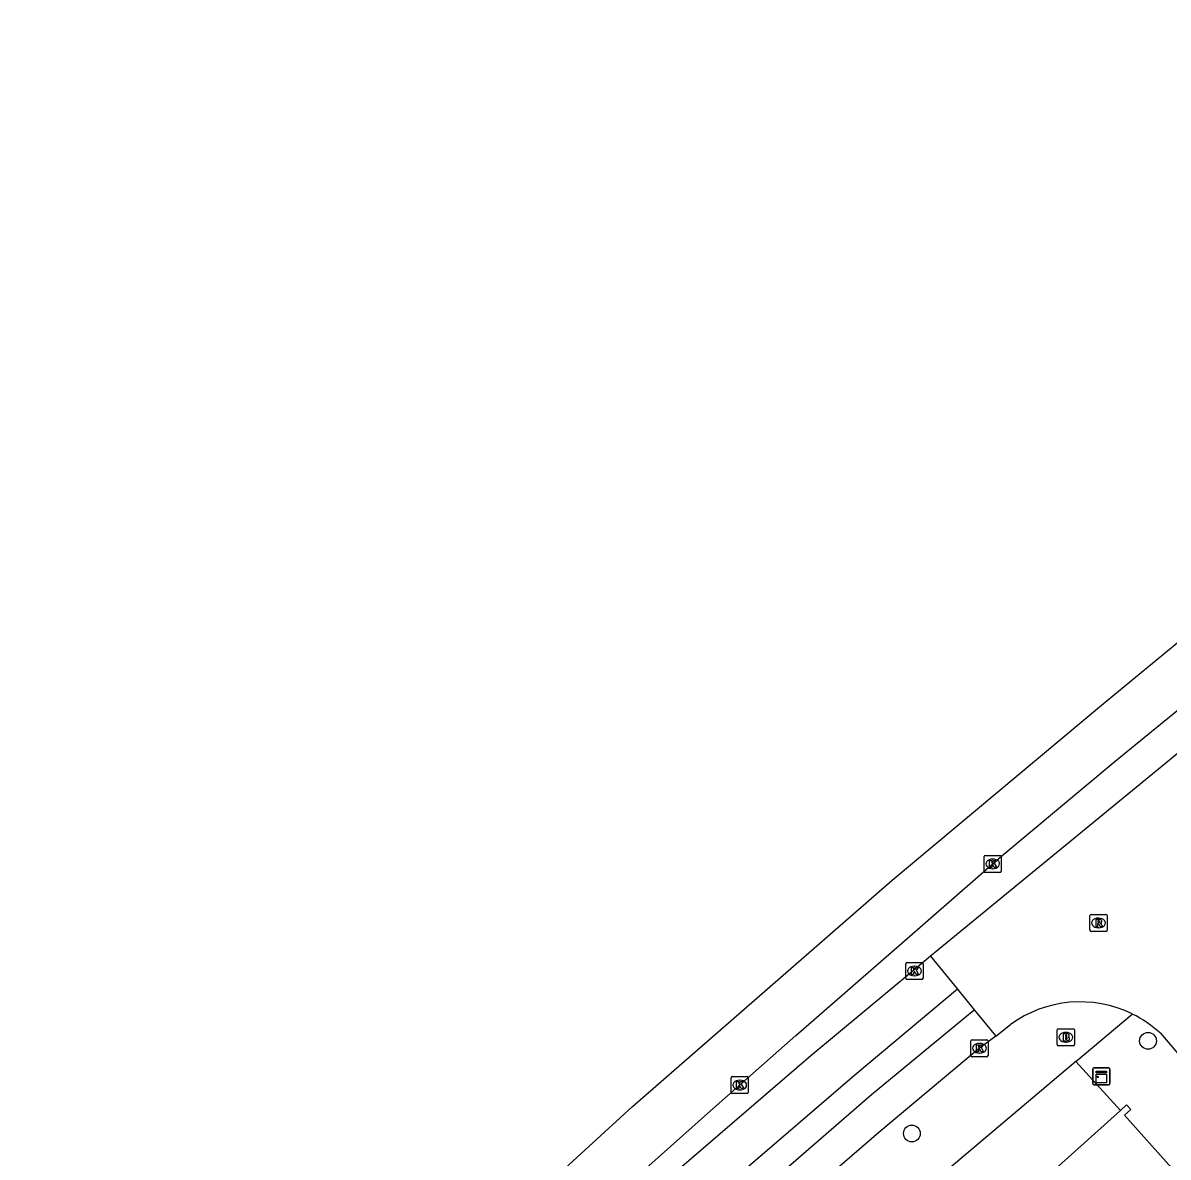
# Model space of a CAD drawing. Extents: x 162532 to 163264, y 381233 to 382042.
# Drawn here: x 162536.5 to 162603.4, y 381858.1 to 381924.3 of the extents above; entities that cross this region are included whole.
import ezdxf

# ---------------------------------------------------------------- set-up
doc = ezdxf.new("R2010")
doc.units = 0
for name, color, linetype in [('IMGEO_Boom', 7, 'Continuous'), ('IMGEO_Brandkraan', 7, 'Continuous'), ('IMGEO_Fietspad_gesloten', 7, 'Continuous'), ('IMGEO_Kast', 7, 'Continuous'), ('IMGEO_Kolk', 7, 'Continuous'), ('IMGEO_Pand', 7, 'Continuous'), ('IMGEO_Rijbaan_lokaal_open', 7, 'Continuous'), ('IMGEO_Rijbaan_regionaal_gesloten', 7, 'Continuous'), ('IMGEO_Rioolput', 7, 'Continuous'), ('IMGEO_Voetpad_open', 7, 'Continuous')]:
    doc.layers.add(name, color=color, linetype=linetype)

msp = doc.modelspace()

# ---------------------------------------------------------------- linework, layer by layer
at = {"layer": 'IMGEO_Boom'}
for centre in [(162602.194, 381864.883), (162588.407, 381859.474)]:
    msp.add_circle(centre, 0.489, dxfattribs=at)
at = {"layer": 'IMGEO_Brandkraan'}
for p, q in [((162596.894, 381864.666), (162596.894, 381865.518)), ((162596.969, 381865.592), (162597.821, 381865.592)), ((162597.382, 381865.372), (162597.407, 381865.372)), ((162597.895, 381865.518), (162597.895, 381864.666)), ((162597.821, 381864.592), (162596.969, 381864.592)), ((162597.405, 381864.812), (162597.38, 381864.812))]:
    msp.add_line(p, q, dxfattribs=at)
for points in [[(162596.894, 381864.666), (162596.894, 381865.518)], [(162596.969, 381865.592), (162597.821, 381865.592)], [(162597.242, 381865.292), (162597.242, 381864.892), (162597.455, 381864.892)], [(162597.473, 381865.292), (162597.242, 381865.292)], [(162597.421, 381865.211), (162597.367, 381865.211), (162597.367, 381865.135)], [(162597.895, 381865.518), (162597.895, 381864.666)], [(162597.821, 381864.592), (162596.969, 381864.592)], [(162597.367, 381865.135), (162597.42, 381865.135)], [(162597.429, 381865.059), (162597.367, 381865.059), (162597.367, 381864.978)], [(162597.367, 381864.978), (162597.429, 381864.978)]]:
    msp.add_lwpolyline(points, dxfattribs=at)
for centre, radius, start, end in [((162596.971, 381865.516), 0.0765, 91.55205, 178.44795), ((162596.971, 381865.516), 0.0765, 91.55205, 178.44795), ((162597.422, 381865.173), 0.0379, 267.82845, 90.93552), ((162597.477, 381865.147), 0.145, 59.4692, 91.53667), ((162597.502, 381865.194), 0.0922, 285.51372, 58.15012), ((162597.819, 381865.516), 0.0765, 1.55205, 88.44795), ((162597.819, 381865.516), 0.0765, 1.55205, 88.44795), ((162596.971, 381864.668), 0.0765, 181.55205, 268.44795), ((162596.971, 381864.668), 0.0765, 181.55205, 268.44795), ((162597.43, 381865.018), 0.0404, 269.87594, 90.50774), ((162597.461, 381865.143), 0.251, 268.66757, 293.53466), ((162597.507, 381865.002), 0.105, 301.31148, 78.98903), ((162597.819, 381864.668), 0.0765, 271.55205, 358.44795), ((162597.819, 381864.668), 0.0765, 271.55205, 358.44795)]:
    msp.add_arc(centre, radius, start, end, dxfattribs=at)
for centre, major_axis, ratio, start_param, end_param in [((162597.381, 381865.092), (-0.387, 0.002), 0.722429, 4.712389, 7.853982), ((162597.406, 381865.092), (-0.39, 0.002), 0.717154, 1.570796, 4.712389)]:
    msp.add_ellipse(centre, major_axis=major_axis, ratio=ratio, start_param=start_param, end_param=end_param, dxfattribs=at)
at = {"layer": 'IMGEO_Fietspad_gesloten'}
msp.add_lwpolyline([(162558.429, 381837.287), (162561.681, 381840.461), (162566.047, 381844.39), (162586.056, 381861.754), (162592.049, 381866.695)], dxfattribs=at)
at = {"layer": 'IMGEO_Kast'}
for p, q in [((162598.968, 381862.39), (162598.968, 381863.231)), ((162598.968, 381863.231), (162598.968, 381862.39)), ((162599.043, 381863.315), (162599.884, 381863.315)), ((162599.884, 381863.315), (162599.043, 381863.315)), ((162599.968, 381863.24), (162599.968, 381862.399)), ((162599.968, 381862.399), (162599.968, 381863.24)), ((162599.893, 381862.315), (162599.052, 381862.315)), ((162599.052, 381862.315), (162599.893, 381862.315))]:
    msp.add_line(p, q, dxfattribs=at)
for points in [[(162599.163, 381863.105), (162599.763, 381863.105), (162599.763, 381863.02), (162599.163, 381863.02), (162599.163, 381863.105)], [(162599.163, 381862.93), (162599.763, 381862.93), (162599.763, 381862.441), (162599.163, 381862.441), (162599.163, 381862.93)]]:
    msp.add_lwpolyline(points, dxfattribs=at)
msp.add_circle((162599.247, 381862.779), 0.0377, dxfattribs=at)
for centre, start, end in [((162599.046, 381863.237), 92.4484, 184.28452), ((162599.046, 381863.237), 92.4484, 184.28452), ((162599.89, 381863.237), 2.4484, 94.28452), ((162599.89, 381863.237), 2.4484, 94.28452), ((162599.046, 381862.393), 182.4484, 274.28452), ((162599.046, 381862.393), 182.4484, 274.28452), ((162599.89, 381862.393), 272.4484, 4.28452), ((162599.89, 381862.393), 272.4484, 4.28452)]:
    msp.add_arc(centre, 0.0779, start, end, dxfattribs=at)
at = {"layer": 'IMGEO_Kolk'}
for p, q in [((162592.624, 381874.783), (162592.624, 381875.635)), ((162592.699, 381875.709), (162593.551, 381875.709)), ((162593.112, 381875.489), (162593.137, 381875.489)), ((162593.625, 381875.635), (162593.625, 381874.783)), ((162593.551, 381874.709), (162592.699, 381874.709)), ((162593.135, 381874.929), (162593.11, 381874.929)), ((162588.057, 381868.534), (162588.057, 381869.386)), ((162588.132, 381869.46), (162588.984, 381869.46)), ((162588.545, 381869.24), (162588.57, 381869.24)), ((162589.058, 381869.386), (162589.058, 381868.534)), ((162588.568, 381868.68), (162588.543, 381868.68)), ((162588.984, 381868.46), (162588.132, 381868.46)), ((162591.852, 381864.025), (162591.852, 381864.877)), ((162591.927, 381864.951), (162592.779, 381864.951)), ((162592.34, 381864.731), (162592.365, 381864.731)), ((162592.853, 381864.877), (162592.853, 381864.025)), ((162592.779, 381863.951), (162591.927, 381863.951)), ((162592.363, 381864.171), (162592.338, 381864.171)), ((162577.855, 381861.876), (162577.855, 381862.728)), ((162577.93, 381862.802), (162578.782, 381862.802)), ((162578.343, 381862.582), (162578.368, 381862.582)), ((162578.856, 381862.728), (162578.856, 381861.876)), ((162578.366, 381862.022), (162578.341, 381862.022)), ((162578.782, 381861.802), (162577.93, 381861.802))]:
    msp.add_line(p, q, dxfattribs=at)
for points in [[(162592.624, 381874.783), (162592.624, 381875.635)], [(162592.699, 381875.709), (162593.551, 381875.709)], [(162592.945, 381875.409), (162593.068, 381875.409), (162593.068, 381875.258), (162593.198, 381875.409), (162593.362, 381875.409), (162593.216, 381875.258), (162593.369, 381875.009), (162593.217, 381875.009), (162593.132, 381875.173), (162593.068, 381875.106), (162593.068, 381875.009), (162592.945, 381875.009), (162592.945, 381875.409)], [(162593.625, 381875.635), (162593.625, 381874.783)], [(162593.551, 381874.709), (162592.699, 381874.709)], [(162588.057, 381868.534), (162588.057, 381869.386)], [(162588.132, 381869.46), (162588.984, 381869.46)], [(162589.058, 381869.386), (162589.058, 381868.534)], [(162588.378, 381869.16), (162588.501, 381869.16), (162588.501, 381869.009), (162588.631, 381869.16), (162588.795, 381869.16), (162588.649, 381869.009), (162588.802, 381868.76), (162588.65, 381868.76), (162588.565, 381868.924), (162588.501, 381868.857), (162588.501, 381868.76), (162588.378, 381868.76), (162588.378, 381869.16)], [(162588.984, 381868.46), (162588.132, 381868.46)], [(162591.852, 381864.025), (162591.852, 381864.877)], [(162591.927, 381864.951), (162592.779, 381864.951)], [(162592.173, 381864.651), (162592.296, 381864.651), (162592.296, 381864.5), (162592.426, 381864.651), (162592.59, 381864.651), (162592.444, 381864.5), (162592.597, 381864.251), (162592.445, 381864.251), (162592.36, 381864.415), (162592.296, 381864.348), (162592.296, 381864.251), (162592.173, 381864.251), (162592.173, 381864.651)], [(162592.853, 381864.877), (162592.853, 381864.025)], [(162592.779, 381863.951), (162591.927, 381863.951)], [(162577.855, 381861.876), (162577.855, 381862.728)], [(162577.93, 381862.802), (162578.782, 381862.802)], [(162578.856, 381862.728), (162578.856, 381861.876)], [(162578.176, 381862.502), (162578.299, 381862.502), (162578.299, 381862.351), (162578.429, 381862.502), (162578.593, 381862.502), (162578.447, 381862.351), (162578.6, 381862.102), (162578.448, 381862.102), (162578.363, 381862.266), (162578.299, 381862.199), (162578.299, 381862.102), (162578.176, 381862.102), (162578.176, 381862.502)], [(162578.782, 381861.802), (162577.93, 381861.802)]]:
    msp.add_lwpolyline(points, dxfattribs=at)
for centre, start, end in [((162592.701, 381875.633), 91.55205, 178.44795), ((162592.701, 381875.633), 91.55205, 178.44795), ((162593.549, 381875.633), 1.55205, 88.44795), ((162593.549, 381875.633), 1.55205, 88.44795), ((162592.701, 381874.785), 181.55205, 268.44795), ((162592.701, 381874.785), 181.55205, 268.44795), ((162593.549, 381874.785), 271.55205, 358.44795), ((162593.549, 381874.785), 271.55205, 358.44795), ((162588.134, 381869.384), 91.55205, 178.44795), ((162588.134, 381869.384), 91.55205, 178.44795), ((162588.982, 381869.384), 1.55205, 88.44795), ((162588.982, 381869.384), 1.55205, 88.44795), ((162588.134, 381868.536), 181.55205, 268.44795), ((162588.134, 381868.536), 181.55205, 268.44795), ((162588.982, 381868.536), 271.55205, 358.44795), ((162588.982, 381868.536), 271.55205, 358.44795), ((162591.929, 381864.875), 91.55205, 178.44795), ((162591.929, 381864.875), 91.55205, 178.44795), ((162592.777, 381864.875), 1.55205, 88.44795), ((162592.777, 381864.875), 1.55205, 88.44795), ((162591.929, 381864.027), 181.55205, 268.44795), ((162591.929, 381864.027), 181.55205, 268.44795), ((162592.777, 381864.027), 271.55205, 358.44795), ((162592.777, 381864.027), 271.55205, 358.44795), ((162577.932, 381862.726), 91.55205, 178.44795), ((162577.932, 381862.726), 91.55205, 178.44795), ((162578.78, 381862.726), 1.55205, 88.44795), ((162578.78, 381862.726), 1.55205, 88.44795), ((162577.932, 381861.878), 181.55205, 268.44795), ((162577.932, 381861.878), 181.55205, 268.44795), ((162578.78, 381861.878), 271.55205, 358.44795), ((162578.78, 381861.878), 271.55205, 358.44795)]:
    msp.add_arc(centre, 0.0765, start, end, dxfattribs=at)
for centre, major_axis, ratio, start_param, end_param in [((162593.111, 381875.209), (-0.387, 0.002), 0.722429, 4.712389, 7.853982), ((162593.136, 381875.209), (-0.39, 0.002), 0.717154, 1.570796, 4.712389), ((162588.544, 381868.96), (-0.387, 0.002), 0.722429, 4.712389, 7.853982), ((162588.569, 381868.96), (-0.39, 0.002), 0.717154, 1.570796, 4.712389), ((162592.339, 381864.451), (-0.387, 0.002), 0.722429, 4.712389, 7.853982), ((162592.364, 381864.451), (-0.39, 0.002), 0.717154, 1.570796, 4.712389), ((162578.342, 381862.302), (-0.387, 0.002), 0.722429, 4.712389, 7.853982), ((162578.367, 381862.302), (-0.39, 0.002), 0.717154, 1.570796, 4.712389)]:
    msp.add_ellipse(centre, major_axis=major_axis, ratio=ratio, start_param=start_param, end_param=end_param, dxfattribs=at)
at = {"layer": 'IMGEO_Pand'}
for points in [[(162596.004, 381856.717), (162600.585, 381860.822)], [(162600.585, 381860.822), (162600.945, 381861.145), (162601.189, 381860.873), (162600.816, 381860.539), (162606.001, 381854.753), (162606.34, 381855.058), (162606.607, 381854.76), (162606.311, 381854.495)]]:
    msp.add_lwpolyline(points, dxfattribs=at)
at = {"layer": 'IMGEO_Rijbaan_lokaal_open'}
for points in [[(162603.985, 381881.713), (162589.487, 381869.827)], [(162589.487, 381869.827), (162588.508, 381868.991), (162582.504, 381864.006), (162573.602, 381856.338), (162562.824, 381846.988)], [(162589.487, 381869.827), (162591.078, 381867.896)], [(162591.078, 381867.896), (162585.082, 381862.888), (162568.19, 381848.358)], [(162591.078, 381867.896), (162592.049, 381866.695)], [(162592.049, 381866.695), (162593.31, 381865.148)], [(162593.31, 381865.148), (162594.158, 381865.831)], [(162602.913, 381865.326), (162604.154, 381863.897)]]:
    msp.add_lwpolyline(points, dxfattribs=at)
for centre, radius, start, end in [((162598.228, 381860.251), 6.907, 63.84038, 126.10397), ((162598.225, 381860.245), 6.913, 47.30725, 63.84194)]:
    msp.add_arc(centre, radius, start, end, dxfattribs=at)
at = {"layer": 'IMGEO_Rijbaan_regionaal_gesloten'}
for points in [[(162536.507, 381827.181), (162540.157, 381830.785), (162552.383, 381842.71), (162567.001, 381856.379), (162572.096, 381861.048), (162587.252, 381874.266), (162599.477, 381884.467), (162624.285, 381904.911), (162662.123, 381935.842), (162667.509, 381940.274), (162683.823, 381953.589), (162710.356, 381975.317), (162716.011, 381979.972), (162720.796, 381983.875), (162725.296, 381987.518), (162732.266, 381992.774), (162738.678, 381997.54), (162745.062, 382002.248), (162751.538, 382007.048), (162758.019, 382011.857), (162764.398, 382016.604), (162770.791, 382021.331), (162777.282, 382026.141), (162780.539, 382028.529)], [(162562.147, 381847.417), (162563.048, 381848.267), (162568.79, 381853.73), (162570.541, 381855.349), (162576.654, 381860.802), (162581.631, 381865.192), (162587.814, 381870.584), (162593.659, 381875.675), (162600.282, 381881.209), (162616.901, 381894.769), (162628.275, 381903.978), (162646.842, 381919.202), (162662.907, 381932.358), (162665.643, 381934.608), (162671.529, 381939.448), (162680.739, 381946.928), (162688.64, 381953.42), (162696.581, 381959.932), (162705.643, 381967.393), (162712.504, 381972.937), (162718.866, 381978.131), (162722.177, 381980.799), (162726.008, 381983.557)]]:
    msp.add_lwpolyline(points, dxfattribs=at)
at = {"layer": 'IMGEO_Rioolput'}
for p, q in [((162598.803, 381871.338), (162598.803, 381872.19)), ((162598.878, 381872.264), (162599.73, 381872.264)), ((162599.291, 381872.044), (162599.316, 381872.044)), ((162599.804, 381872.19), (162599.804, 381871.338)), ((162599.73, 381871.264), (162598.878, 381871.264)), ((162599.314, 381871.484), (162599.289, 381871.484))]:
    msp.add_line(p, q, dxfattribs=at)
for points in [[(162598.803, 381871.338), (162598.803, 381872.19)], [(162598.878, 381872.264), (162599.73, 381872.264)], [(162599.392, 381871.962), (162599.14, 381871.964), (162599.14, 381871.564)], [(162599.804, 381872.19), (162599.804, 381871.338)], [(162599.73, 381871.264), (162598.878, 381871.264)], [(162599.14, 381871.564), (162599.264, 381871.564), (162599.264, 381871.726), (162599.275, 381871.726)], [(162599.318, 381871.883), (162599.264, 381871.883), (162599.264, 381871.802)], [(162599.264, 381871.802), (162599.316, 381871.802)], [(162599.322, 381871.697), (162599.393, 381871.564), (162599.533, 381871.564), (162599.468, 381871.69)]]:
    msp.add_lwpolyline(points, dxfattribs=at)
for centre, radius, start, end in [((162598.88, 381872.188), 0.0765, 91.55205, 178.44795), ((162598.88, 381872.188), 0.0765, 91.55205, 178.44795), ((162599.391, 381871.852), 0.109, 350.36119, 89.41601), ((162599.728, 381872.188), 0.0765, 1.55205, 88.44795), ((162599.728, 381872.188), 0.0765, 1.55205, 88.44795), ((162598.88, 381871.34), 0.0765, 181.55205, 268.44795), ((162598.88, 381871.34), 0.0765, 181.55205, 268.44795), ((162599.274, 381871.673), 0.0533, 26.02933, 88.69889), ((162599.3, 381871.991), 0.19, 274.7715, 282.96867), ((162599.324, 381871.787), 0.0964, 77.00612, 93.18647), ((162599.338, 381871.844), 0.0378, 276.66336, 79.67722), ((162599.389, 381871.852), 0.112, 277.58423, 350.98172), ((162599.373, 381871.637), 0.108, 29.51342, 73.79051), ((162599.728, 381871.34), 0.0765, 271.55205, 358.44795), ((162599.728, 381871.34), 0.0765, 271.55205, 358.44795)]:
    msp.add_arc(centre, radius, start, end, dxfattribs=at)
for centre, major_axis, ratio, start_param, end_param in [((162599.29, 381871.764), (-0.387, 0.002), 0.722429, 4.712389, 7.853982), ((162599.315, 381871.764), (-0.39, 0.002), 0.717154, 1.570796, 4.712389)]:
    msp.add_ellipse(centre, major_axis=major_axis, ratio=ratio, start_param=start_param, end_param=end_param, dxfattribs=at)
at = {"layer": 'IMGEO_Voetpad_open'}
for points in [[(162597.983, 381863.68), (162601.273, 381866.45)], [(162593.31, 381865.148), (162592.352, 381864.452), (162586.484, 381859.535), (162577.447, 381851.731), (162567.295, 381842.85), (162565.606, 381841.378), (162564.129, 381840.002), (162561.944, 381837.921)], [(162597.983, 381863.68), (162581.307, 381849.596), (162563.057, 381833.73), (162563.598, 381833.161), (162548.153, 381818.57)], [(162600.585, 381860.822), (162597.983, 381863.68)]]:
    msp.add_lwpolyline(points, dxfattribs=at)

doc.saveas('drawing.dxf')
